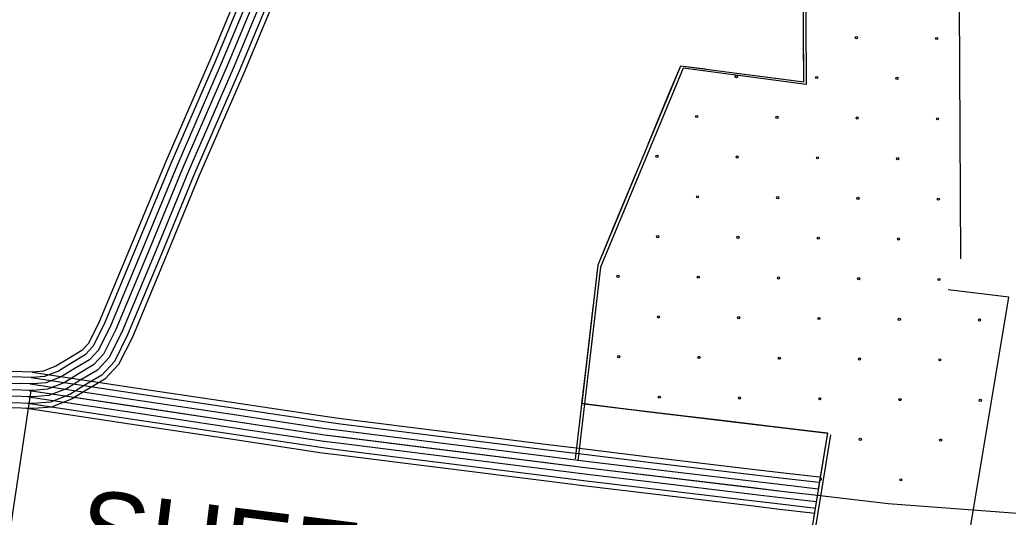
# Model space of a CAD drawing. Extents: x 1551132 to 1791609, y 378168 to 563823.
# Drawn here: x 1653196 to 1657932, y 452379 to 454761 of the extents above; entities that cross this region are included whole.
import ezdxf

# ---------------------------------------------------------------- set-up
doc = ezdxf.new("R2010")
doc.units = 0
for name, color, linetype in [('DESIGN - EROSION CONTROL - Devices', 7, 'Continuous'), ('DESIGN - ROW - Right-of-Way and Easement Labels', 7, 'Continuous'), ('DESIGN - SCRATCH - User 1', 7, 'Continuous'), ('DESIGN - TRAFFIC CONTROL PERMANENT - Pavement Marking Text', 7, 'Continuous'), ('SURVEY - CONTROL with Text', 7, 'Continuous'), ('SURVEY - DRAINAGE - Area Shapes', 7, 'Continuous'), ('SURVEY - TRANSPORTATION - Roads', 7, 'Continuous'), ('SURVEY - VEGETATION - Features with Text', 7, 'Continuous')]:
    doc.layers.add(name, color=color, linetype=linetype)

msp = doc.modelspace()

# ---------------------------------------------------------------- linework, layer by layer
at = {"layer": 'DESIGN - EROSION CONTROL - Devices'}
for centre in [(1657204.976, 454674.834), (1657204.976, 454674.834), (1657589.529, 454671.101), (1657589.529, 454671.101), (1656630.014, 454488.158), (1656630.014, 454488.158), (1657014.567, 454484.425), (1657014.567, 454484.425), (1657399.12, 454480.691), (1657399.12, 454480.691), (1656439.604, 454297.748), (1656439.604, 454297.748), (1656824.157, 454294.015), (1656824.157, 454294.015), (1657208.71, 454290.281), (1657208.71, 454290.281), (1657593.263, 454286.548), (1657593.263, 454286.548), (1656249.194, 454107.339), (1656249.194, 454107.339), (1656633.747, 454103.605), (1656633.747, 454103.605), (1657018.3, 454099.872), (1657018.3, 454099.872), (1657402.853, 454096.138), (1657402.853, 454096.138), (1656443.338, 453913.196), (1656443.338, 453913.196), (1656827.89, 453909.462), (1656827.89, 453909.462), (1657212.443, 453905.728), (1657212.443, 453905.728), (1657596.996, 453901.995), (1657596.996, 453901.995), (1656252.928, 453722.786), (1656252.928, 453722.786), (1656637.481, 453719.052), (1656637.481, 453719.052), (1657022.034, 453715.319), (1657022.034, 453715.319), (1657406.587, 453711.585), (1657406.587, 453711.585), (1656062.518, 453532.376), (1656062.518, 453532.376), (1656447.071, 453528.643), (1656447.071, 453528.643), (1656831.624, 453524.909), (1656831.624, 453524.909), (1657216.177, 453521.176), (1657216.177, 453521.176), (1657600.73, 453517.442), (1657600.73, 453517.442), (1656256.661, 453338.233), (1656256.661, 453338.233), (1656641.214, 453334.499), (1656641.214, 453334.499), (1657025.767, 453330.766), (1657025.767, 453330.766), (1657410.32, 453327.032), (1657410.32, 453327.032), (1657794.873, 453323.299), (1657794.873, 453323.299), (1656066.252, 453147.823), (1656066.252, 453147.823), (1656450.805, 453144.09), (1656450.805, 453144.09), (1656835.358, 453140.356), (1656835.358, 453140.356), (1657219.91, 453136.623), (1657219.91, 453136.623), (1657604.463, 453132.889), (1657604.463, 453132.889), (1656260.395, 452953.68), (1656260.395, 452953.68), (1656644.948, 452949.946), (1656644.948, 452949.946), (1657029.501, 452946.213), (1657029.501, 452946.213), (1657414.054, 452942.479), (1657414.054, 452942.479), (1657798.607, 452938.746), (1657798.607, 452938.746), (1657223.644, 452752.07), (1657223.644, 452752.07), (1657608.197, 452748.336), (1657608.197, 452748.336), (1657417.787, 452557.926), (1657417.787, 452557.926)]:
    msp.add_circle(centre, 5.28, dxfattribs=at)
msp.add_arc((1657033.234, 452561.66), 5.28, 228.506799, 112.652816, dxfattribs=at)
at = {"layer": 'DESIGN - SCRATCH - User 1'}
for points in [[(1657706.035, 453615.613), (1657683.763, 457578.883), (1655654.677, 457845.323)], [(1655159.447, 457194.805), (1655736.45, 457072.236), (1656937.472, 456920.424), (1656951.287, 454461.835), (1656361.434, 454539.212), (1655965.709, 453586.27), (1655889.169, 452925.278)], [(1658932.374, 455326.667), (1658793, 451650.413), (1658843.74, 451005.696), (1657571.337, 451221.843), (1657763.533, 452398.34)], [(1657023.359, 452519.268), (1656714.957, 450631.402), (1656216.568, 450691.211), (1656101.28, 450700.328), (1655901.651, 450688.669), (1655866.993, 450579.033), (1656160.895, 450510.673), (1659666.912, 450105.098), (1659544.099, 451665.68), (1659650.773, 454479.437)], [(1657763.225, 452396.507), (1657935.105, 453432.484), (1657644.478, 453467.368)], [(1655889.169, 452925.278), (1656198.753, 452885.494), (1657066.833, 452781.3), (1657023.359, 452519.268)]]:
    msp.add_lwpolyline(points, dxfattribs=at)
at = {"layer": 'DESIGN - TRAFFIC CONTROL PERMANENT - Pavement Marking Text'}
for points in [[(1655401.233, 457122.145), (1656937.472, 456920.424), (1656951.287, 454461.835), (1656361.434, 454539.212), (1655965.709, 453586.27), (1655856.978, 452658.579)], [(1655401.233, 457122.145), (1656937.472, 456920.424), (1656951.287, 454461.835), (1656361.434, 454539.212), (1655965.709, 453586.27), (1655856.978, 452658.579)], [(1655401.233, 457122.145), (1656937.472, 456920.424), (1656951.287, 454461.835), (1656361.434, 454539.212), (1655965.709, 453586.27), (1655856.978, 452658.579)], [(1655401.233, 457122.145), (1656937.472, 456920.424), (1656951.287, 454461.835), (1656361.434, 454539.212), (1655965.709, 453586.27), (1655856.978, 452658.579)], [(1655401.233, 457122.145), (1656937.472, 456920.424), (1656951.287, 454461.835), (1656361.434, 454539.212), (1655965.709, 453586.27), (1655856.978, 452658.579)], [(1655414.924, 457111.887), (1656951.163, 456910.166), (1656964.978, 454451.576), (1656375.125, 454528.953), (1655979.401, 453576.011), (1655870.669, 452648.321)], [(1657066.491, 452783.316), (1656714.957, 450631.402), (1656216.568, 450691.211), (1656101.28, 450700.328), (1655901.651, 450688.669), (1655866.993, 450579.033), (1656160.895, 450510.673), (1659666.912, 450105.098), (1659544.099, 451665.68), (1659636.857, 454235.206)], [(1657066.491, 452783.316), (1656714.957, 450631.402), (1656216.568, 450691.211), (1656101.28, 450700.328), (1655901.651, 450688.669), (1655866.993, 450579.033), (1656160.895, 450510.673), (1659666.912, 450105.098), (1659544.099, 451665.68), (1659636.857, 454235.206)], [(1657066.491, 452783.316), (1656714.957, 450631.402), (1656216.568, 450691.211), (1656101.28, 450700.328), (1655901.651, 450688.669), (1655866.993, 450579.033), (1656160.895, 450510.673), (1659666.912, 450105.098), (1659544.099, 451665.68), (1659636.857, 454235.206)], [(1657066.491, 452783.316), (1656714.957, 450631.402), (1656216.568, 450691.211), (1656101.28, 450700.328), (1655901.651, 450688.669), (1655866.993, 450579.033), (1656160.895, 450510.673), (1659666.912, 450105.098), (1659544.099, 451665.68), (1659636.857, 454235.206)], [(1657066.491, 452783.316), (1656714.957, 450631.402), (1656216.568, 450691.211), (1656101.28, 450700.328), (1655901.651, 450688.669), (1655866.993, 450579.033), (1656160.895, 450510.673), (1659666.912, 450105.098), (1659544.099, 451665.68), (1659636.857, 454235.206)], [(1657080.183, 452773.058), (1656728.648, 450621.143), (1656230.26, 450680.953), (1656114.971, 450690.07), (1655915.342, 450678.411), (1655880.685, 450568.775), (1656174.586, 450500.415), (1659680.604, 450094.839), (1659557.791, 451655.422), (1659650.548, 454224.947)], [(1655888.052, 452923.678), (1656890.954, 452803.617), (1657066.491, 452783.316)], [(1655888.052, 452923.678), (1656890.954, 452803.617), (1657066.491, 452783.316)], [(1655888.052, 452923.678), (1656890.954, 452803.617), (1657066.491, 452783.316)], [(1655888.052, 452923.678), (1656890.954, 452803.617), (1657066.491, 452783.316)], [(1655888.052, 452923.678), (1656890.954, 452803.617), (1657066.491, 452783.316)], [(1655888.052, 452923.678), (1656890.954, 452803.617), (1657066.491, 452783.316)]]:
    msp.add_lwpolyline(points, dxfattribs=at)
at = {"layer": 'SURVEY - CONTROL with Text'}
for points in [[(1656098.967, 458259.259), (1655857.539, 457884.782), (1655654.26, 457498.964), (1655418.741, 457018.359), (1655164.813, 456523.28), (1654923.368, 456042.859), (1654713.256, 455616.181), (1654583.118, 455291.547), (1654440.579, 454979.814), (1654247.258, 454515.152), (1654033.571, 454024.189), (1653876.842, 453643.245), (1653712.995, 453251.835), (1653649.13, 453124.182), (1653588.59, 453059.48), (1653505.067, 453009.695), (1653436.418, 452967.419), (1653342.495, 452930.577), (1653262.039, 452924.035), (1653145.717, 452926.951), (1652674.778, 452984.611), (1652069.267, 453062.838), (1651457.615, 453135.123), (1650663.184, 453236.783)], [(1656072.909, 458276.051), (1655830.748, 457900.433), (1655626.619, 457513.014), (1655391.025, 457032.251), (1655137.172, 456537.313), (1654895.619, 456056.667), (1654684.924, 455628.814), (1654554.618, 455303.772), (1654412.163, 454992.223), (1654218.734, 454527.294), (1654005.022, 454036.272), (1653848.209, 453655.129), (1653684.804, 453264.769), (1653623.422, 453142.082), (1653568.957, 453083.864), (1653489.009, 453036.204), (1653422.527, 452995.27), (1653335.429, 452961.111), (1653261.164, 452955.069), (1653148, 452957.91), (1652678.653, 453015.37), (1652073.067, 453093.605), (1651461.406, 453165.89), (1650667.408, 453267.501)], [(1656119.75, 458245.875), (1655878.897, 457872.298), (1655676.293, 457487.763), (1655440.832, 457007.276), (1655186.854, 456512.088), (1654945.501, 456031.85), (1654735.848, 455606.105), (1654605.842, 455281.805), (1654463.229, 454969.922), (1654270, 454505.476), (1654056.329, 454014.547), (1653899.666, 453633.77), (1653735.47, 453241.518), (1653669.63, 453109.915), (1653604.256, 453040.038), (1653517.875, 452988.553), (1653447.501, 452945.219), (1653348.129, 452906.234), (1653262.731, 452899.292), (1653143.908, 452902.276), (1652671.695, 452960.085), (1652066.234, 453038.312), (1651454.598, 453110.589), (1650659.809, 453212.299)], [(1655777.166, 457931.75), (1655571.354, 457541.115), (1655335.609, 457060.052), (1655081.89, 456565.381), (1654840.104, 456084.285), (1654628.258, 455654.082), (1654497.62, 455328.206), (1654355.331, 455017.023), (1654161.685, 454551.578), (1653947.924, 454060.44), (1653790.944, 453678.896), (1653628.422, 453290.636), (1653572.007, 453177.866), (1653529.675, 453132.632), (1653456.876, 453089.239), (1653394.728, 453050.971), (1653321.296, 453022.162), (1653259.431, 453017.137), (1653152.55, 453019.812), (1652686.386, 453076.888), (1652080.684, 453155.14), (1651468.973, 453227.425), (1650675.875, 453328.919)], [(1655750.375, 457947.4), (1655543.713, 457555.165), (1655307.893, 457073.944), (1655054.249, 456579.414), (1654812.354, 456098.093), (1654599.926, 455666.715), (1654469.12, 455340.432), (1654326.915, 455029.432), (1654133.161, 454563.72), (1653919.374, 454072.523), (1653762.311, 453690.78), (1653600.231, 453303.57), (1653546.299, 453195.767), (1653510.042, 453157.016), (1653440.818, 453115.748), (1653380.836, 453078.822), (1653314.23, 453052.696), (1653258.556, 453048.171), (1653154.833, 453050.771), (1652690.261, 453107.647), (1652084.483, 453185.908), (1651472.765, 453258.192), (1650680.1, 453359.636)], [(1655728.15, 457960.384), (1655520.788, 457566.815), (1655284.902, 457085.469), (1655031.316, 456591.056), (1654789.33, 456109.552), (1654576.418, 455677.199), (1654445.479, 455350.565), (1654303.349, 455039.724), (1654109.495, 454573.786), (1653895.691, 454082.549), (1653738.562, 453700.639), (1653576.849, 453314.303), (1653524.966, 453210.609), (1653493.742, 453177.241), (1653427.494, 453137.749), (1653369.312, 453101.923), (1653308.371, 453078.022), (1653257.839, 453073.914), (1653156.717, 453076.447), (1652693.469, 453133.165), (1652087.642, 453211.433), (1651475.906, 453283.718), (1650683.608, 453385.112)], [(1655803.957, 457916.091), (1655598.987, 457527.064), (1655363.317, 457046.152), (1655109.531, 456551.347), (1654867.861, 456070.476), (1654656.591, 455641.448), (1654526.119, 455315.989), (1654383.747, 455004.623), (1654190.21, 454539.436), (1653976.473, 454048.356), (1653819.576, 453667.013), (1653656.613, 453277.702), (1653597.715, 453159.974), (1653549.316, 453108.248), (1653472.942, 453062.722), (1653408.627, 453023.121), (1653328.362, 452991.636), (1653260.297, 452986.103), (1653150.275, 452988.861), (1652682.519, 453046.129), (1652076.875, 453124.373), (1651465.19, 453196.657), (1650671.642, 453298.21)], [(1655803.957, 457916.091), (1655598.987, 457527.064), (1655363.317, 457046.152), (1655109.531, 456551.347), (1654867.861, 456070.476), (1654656.591, 455641.448), (1654526.119, 455315.989), (1654383.747, 455004.623), (1654190.21, 454539.436), (1653976.473, 454048.356), (1653819.576, 453667.013), (1653656.613, 453277.702), (1653597.715, 453159.974), (1653549.316, 453108.248), (1653472.942, 453062.722), (1653408.627, 453023.121), (1653328.362, 452991.636), (1653260.297, 452986.103), (1653150.275, 452988.861), (1652682.519, 453046.129), (1652076.875, 453124.373), (1651465.19, 453196.657), (1650671.642, 453298.21)]]:
    msp.add_lwpolyline(points, dxfattribs=at)
at = {"layer": 'SURVEY - DRAINAGE - Area Shapes'}
msp.add_lwpolyline([(1657017.759, 452484.684), (1657356.551, 452445.499), (1658317.153, 452373.815)], dxfattribs=at)
at = {"layer": 'SURVEY - TRANSPORTATION - Roads'}
for points in [[(1653250.973, 453047.88), (1653745.403, 452973.578)], [(1653254.789, 453073.314), (1653749.219, 452999.012)], [(1653246.364, 453017.229), (1653740.794, 452942.927)], [(1653749.203, 452999.02), (1654243.641, 452924.719)], [(1653248.356, 452986.403), (1653161.924, 452397.988), (1653080.193, 451807.997)], [(1653237.148, 452955.91), (1653731.578, 452881.609)], [(1653241.756, 452986.57), (1654656.706, 452773.94), (1655918.585, 452615.57), (1656846.546, 452504.484), (1657017.759, 452484.684)], [(1653241.756, 452986.57), (1653736.186, 452912.268)], [(1653745.386, 452973.586), (1654239.824, 452899.285)], [(1653228.873, 452900.817), (1653723.303, 452826.516)], [(1653232.54, 452925.26), (1653726.97, 452850.958)], [(1653736.17, 452912.276), (1654230.608, 452837.975)], [(1653740.778, 452942.935), (1654235.216, 452868.634)], [(1654239.808, 452899.285), (1654665.173, 452835.366), (1654732.971, 452826.858)], [(1654243.624, 452924.719), (1654668.681, 452860.842), (1654736.171, 452852.375)], [(1653726.953, 452850.966), (1654221.391, 452776.665)], [(1653731.561, 452881.617), (1654226, 452807.315)], [(1654235.199, 452868.634), (1654660.939, 452804.649), (1654729.113, 452796.099)], [(1654736.163, 452852.375), (1655232.259, 452790.116)], [(1653723.286, 452826.524), (1654217.725, 452752.222)], [(1654225.983, 452807.315), (1654652.473, 452743.231), (1654721.396, 452734.58)], [(1654230.591, 452837.975), (1654656.706, 452773.94), (1654725.255, 452765.34)], [(1654732.954, 452826.858), (1655229.051, 452764.598)], [(1654221.375, 452776.665), (1654648.24, 452712.513), (1654717.538, 452703.821)], [(1654725.238, 452765.34), (1655221.335, 452703.08)], [(1654729.096, 452796.099), (1655225.193, 452733.839)], [(1655229.034, 452764.598), (1655725.131, 452702.339)], [(1655232.243, 452790.116), (1655728.339, 452727.856)], [(1654217.708, 452752.222), (1654644.865, 452688.029), (1654714.463, 452679.296)], [(1654721.38, 452734.58), (1655217.476, 452672.321)], [(1655225.176, 452733.839), (1655721.273, 452671.579)], [(1655728.323, 452727.856), (1655929.26, 452702.639), (1656224.128, 452667.338)], [(1654714.438, 452679.296), (1655210.535, 452617.036)], [(1654717.521, 452703.821), (1655213.618, 452641.562)], [(1655217.46, 452672.321), (1655713.556, 452610.061)], [(1655221.318, 452703.08), (1655717.415, 452640.82)], [(1655721.256, 452671.579), (1655922.36, 452646.337), (1656217.386, 452611.028)], [(1655725.114, 452702.339), (1655926.126, 452677.113), (1656221.069, 452641.804)], [(1656224.111, 452667.338), (1656720.558, 452607.912)], [(1655210.518, 452617.036), (1655706.615, 452554.776)], [(1655213.601, 452641.562), (1655709.698, 452579.302)], [(1655717.398, 452640.82), (1655918.585, 452615.57), (1656213.703, 452580.244)], [(1656221.053, 452641.804), (1656717.499, 452582.378)], [(1655709.681, 452579.302), (1655911.043, 452554.026), (1656206.336, 452518.684)], [(1655713.54, 452610.061), (1655914.81, 452584.802), (1656210.02, 452549.46)], [(1656213.686, 452580.244), (1656710.133, 452520.818)], [(1656217.369, 452611.028), (1656713.816, 452551.602)], [(1656717.483, 452582.378), (1656853.796, 452566.061), (1657024.884, 452546.277)], [(1656720.541, 452607.912), (1656856.796, 452591.603), (1657027.834, 452571.819)], [(1655706.598, 452554.776), (1655908.035, 452529.492), (1656203.395, 452494.142)], [(1656206.32, 452518.684), (1656702.766, 452459.258)], [(1656210.003, 452549.46), (1656706.45, 452490.034)], [(1656710.116, 452520.818), (1656846.546, 452504.484), (1657017.759, 452484.684)], [(1656713.799, 452551.602), (1656850.171, 452535.276), (1657021.317, 452515.476)], [(1656203.378, 452494.142), (1656699.825, 452434.715)], [(1656706.433, 452490.034), (1656842.921, 452473.691), (1657014.201, 452453.891)], [(1656699.808, 452434.715), (1656836.413, 452418.357), (1657007.801, 452398.54)], [(1656702.75, 452459.258), (1656839.296, 452442.907), (1657010.634, 452423.09)]]:
    msp.add_lwpolyline(points, dxfattribs=at)
at = {"layer": 'SURVEY - VEGETATION - Features with Text'}
for points in [[(1656950.137, 454665.865), (1656951.287, 454461.835), (1656891.821, 454469.635)], [(1656481.348, 454523.478), (1656361.434, 454539.212), (1656306.568, 454407.092)], [(1656891.821, 454469.635), (1656630.069, 454503.969)], [(1656306.568, 454407.092), (1656205.321, 454163.277)], [(1656147.789, 454024.74), (1656046.541, 453780.925)], [(1656046.541, 453780.925), (1655965.709, 453586.27), (1655959.509, 453533.394)], [(1655942.051, 453384.415), (1655911.319, 453122.2)], [(1655911.319, 453122.2), (1655888.052, 452923.678)], [(1655888.052, 452923.678), (1656150.171, 452892.302)], [(1656299.109, 452874.468), (1656561.228, 452843.093)], [(1656561.228, 452843.093), (1656823.355, 452811.709)], [(1656972.327, 452794.208), (1657066.491, 452783.316)], [(1657066.491, 452783.316), (1657023.925, 452522.76)]]:
    msp.add_lwpolyline(points, dxfattribs=at)

# ---------------------------------------------------------------- texts
at = {"layer": 'DESIGN - ROW - Right-of-Way and Easement Labels'}
msp.add_text('SHEEGOG', height=369.9915, rotation=352.846828, dxfattribs=at).set_placement((1653461.524, 452148.783))

doc.saveas('drawing.dxf')
